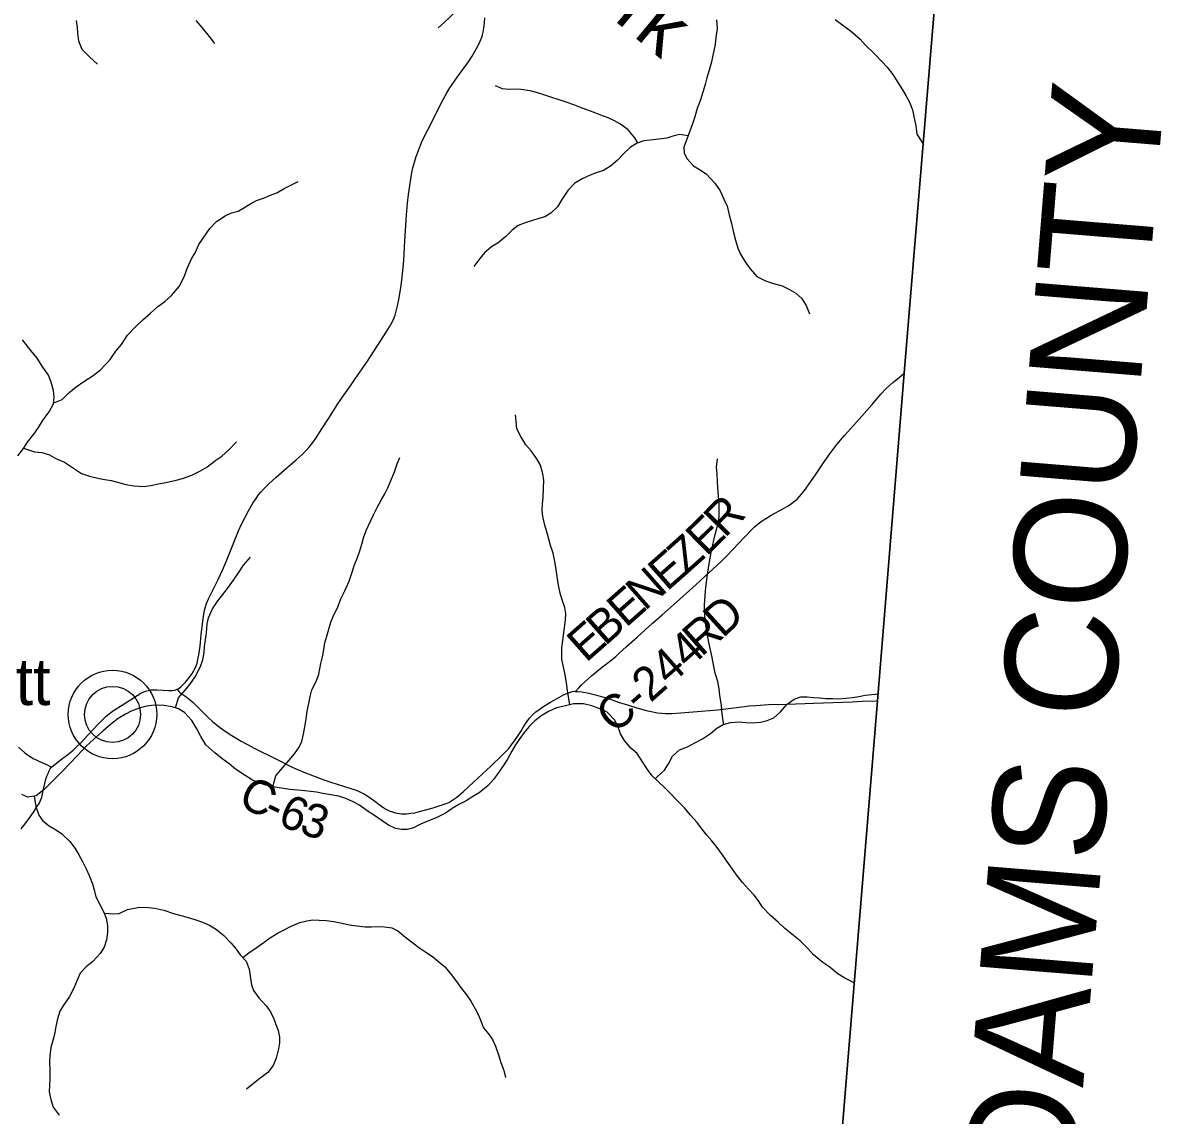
# Model space of a CAD drawing. Extents: x 1451455 to 1749751, y 218250 to 574981.
# Drawn here: x 1618595 to 1628708, y 261550 to 271255 of the extents above; entities that cross this region are included whole.
import ezdxf

# ---------------------------------------------------------------- set-up
doc = ezdxf.new("R2010")
doc.units = 0
for name, color, linetype in [('GM_X_Adjacent_County', 7, 'Continuous'), ('GM_X_Adjacent_County_Text', 7, 'Continuous'), ('GM_X_County', 7, 'Continuous'), ('GM_X_County_Road', 7, 'Continuous'), ('GM_X_County_Road_Text', 7, 'Continuous'), ('GM_X_Minor_River', 7, 'Continuous'), ('GM_X_Minor_River_Text', 7, 'Continuous'), ('GM_X_State_Route', 7, 'Continuous'), ('GM_X_Township', 7, 'Continuous'), ('GM_X_Unincorporated', 7, 'Continuous'), ('GM_X_Unincorporated_Location', 7, 'Continuous'), ('GM_X_Unincorporated_Text', 7, 'Continuous')]:
    doc.layers.add(name, color=color, linetype=linetype)

msp = doc.modelspace()

# ---------------------------------------------------------------- linework, layer by layer
at = {"layer": 'GM_X_Adjacent_County'}
msp.add_lwpolyline([(1624643, 244038), (1624741, 245763), (1624939, 249542), (1625055, 251044), (1625298, 254158), (1625741, 259804), (1626189, 265231), (1626426, 268141), (1626920, 274118)], dxfattribs=at)
at = {"layer": 'GM_X_County'}
msp.add_lwpolyline([(1624643, 244038), (1624741, 245763), (1624939, 249542), (1625055, 251044), (1625298, 254158), (1625741, 259804), (1626189, 265231), (1626426, 268141), (1626920, 274118)], dxfattribs=at)
at = {"layer": 'GM_X_County_Road'}
for points in [[(1623506, 265315), (1623538, 265350), (1623556, 265370), (1623589, 265401), (1623647, 265453), (1623729, 265521), (1623833, 265601), (1623863, 265626), (1623891, 265653), (1623959, 265714), (1624052, 265797), (1624188, 265920), (1624232, 265960), (1624274, 265996), (1624401, 266109), (1624578, 266264), (1624655, 266335), (1624797, 266466), (1624841, 266510), (1624904, 266576), (1625006, 266686), (1625070, 266752), (1625096, 266777), (1625129, 266804), (1625163, 266830), (1625201, 266855), (1625244, 266880), (1625353, 266939), (1625393, 266963), (1625425, 266985), (1625451, 267005), (1625473, 267024), (1625492, 267043), (1625513, 267068), (1625548, 267111), (1625582, 267159), (1625638, 267239), (1625709, 267345), (1625765, 267426), (1625800, 267474), (1625826, 267507), (1625895, 267587), (1626001, 267706), (1626139, 267865), (1626217, 267954), (1626262, 268002), (1626297, 268036), (1626324, 268060), (1626365, 268093), (1626426, 268141)], [(1619967, 265335), (1619974, 265322), (1619982, 265313), (1619991, 265304), (1620033, 265275), (1620072, 265245), (1620107, 265215), (1620161, 265163), (1620245, 265079), (1620279, 265048), (1620309, 265023), (1620342, 264997), (1620402, 264956), (1620451, 264924), (1620535, 264872), (1620584, 264845), (1620657, 264807), (1620842, 264717), (1620989, 264643), (1621036, 264621), (1621106, 264591), (1621192, 264558), (1621268, 264529), (1621330, 264508), (1621500, 264455), (1621549, 264439), (1621577, 264428), (1621607, 264415), (1621636, 264400), (1621669, 264379), (1621711, 264348), (1621774, 264300), (1621801, 264281), (1621821, 264270), (1621850, 264255), (1621878, 264244), (1621906, 264236), (1621922, 264233), (1621958, 264228), (1621984, 264227), (1622007, 264228), (1622043, 264232), (1622079, 264237), (1622120, 264247), (1622241, 264279), (1622294, 264297), (1622347, 264315), (1622380, 264329), (1622416, 264351), (1622451, 264376), (1622506, 264423), (1622600, 264509), (1622754, 264652), (1622852, 264745), (1622886, 264780), (1622912, 264809), (1622937, 264840), (1622977, 264896), (1623018, 264959), (1623044, 265001), (1623073, 265045), (1623096, 265077), (1623123, 265106), (1623153, 265132), (1623181, 265153), (1623225, 265183), (1623283, 265219), (1623357, 265262), (1623398, 265283), (1623434, 265300), (1623462, 265309), (1623478, 265313), (1623497, 265316), (1623506, 265315)], [(1623506, 265315), (1623523, 265315), (1623562, 265310), (1623624, 265299), (1623684, 265285), (1623744, 265268), (1623788, 265254), (1623831, 265239), (1623893, 265217), (1623936, 265203), (1624040, 265172), (1624134, 265146), (1624191, 265133), (1624233, 265125), (1624269, 265120), (1624305, 265119), (1624361, 265119), (1624440, 265123), (1624766, 265151), (1624841, 265160), (1625006, 265182), (1625046, 265186), (1625108, 265191), (1625219, 265197), (1625380, 265202), (1625462, 265204), (1625622, 265211), (1625963, 265223), (1626052, 265228), (1626189, 265231)], [(1618556, 264819), (1618614, 264770), (1618647, 264744), (1618669, 264730), (1618693, 264717)], [(1618693, 264717), (1618701, 264712), (1618736, 264695), (1618810, 264663), (1618832, 264652), (1618850, 264641)]]:
    msp.add_lwpolyline(points, dxfattribs=at)
at = {"layer": 'GM_X_Minor_River'}
for points in [[(1623387, 272733), (1623322, 272626), (1623297, 272560), (1623240, 272485), (1623195, 272423), (1623146, 272372), (1623073, 272306), (1623034, 272243), (1622995, 272169), (1622970, 272113), (1622948, 272059), (1622917, 272004), (1622872, 271916), (1622827, 271845), (1622792, 271793), (1622743, 271715), (1622700, 271644), (1622633, 271565), (1622580, 271501), (1622521, 271436), (1622458, 271372), (1622393, 271307), (1622334, 271254), (1622284, 271210)], [(1619069, 271275), (1619078, 271213), (1619081, 271161), (1619091, 271095), (1619120, 271020), (1619189, 270951), (1619260, 270888)], [(1620132, 271274), (1620189, 271209), (1620252, 271134), (1620298, 271071)], [(1624759, 271281), (1624762, 271205), (1624753, 271123), (1624745, 271061), (1624725, 270965), (1624710, 270897), (1624693, 270833), (1624673, 270767), (1624658, 270707), (1624637, 270637), (1624616, 270569), (1624585, 270492), (1624564, 270418), (1624537, 270340), (1624514, 270276), (1624495, 270222), (1624466, 270150), (1624469, 270098), (1624493, 270048), (1624554, 269983), (1624608, 269952), (1624667, 269913), (1624744, 269830), (1624791, 269762), (1624824, 269687), (1624852, 269625), (1624871, 269550), (1624892, 269472), (1624909, 269393), (1624926, 269323), (1624947, 269253), (1624970, 269198), (1625011, 269130), (1625056, 269069), (1625116, 269002), (1625193, 268963), (1625265, 268940), (1625341, 268917), (1625400, 268888), (1625462, 268853), (1625513, 268808), (1625553, 268742), (1625584, 268669)], [(1625813, 271283), (1625892, 271226), (1625944, 271185), (1626033, 271108), (1626082, 271057), (1626155, 270984), (1626226, 270911), (1626274, 270859), (1626323, 270796), (1626368, 270725), (1626409, 270660), (1626440, 270608), (1626472, 270549), (1626499, 270481), (1626512, 270423), (1626527, 270340), (1626538, 270264), (1626596, 270174)], [(1624059, 270188), (1624031, 270234), (1623972, 270303), (1623906, 270354), (1623850, 270383), (1623795, 270410), (1623729, 270434), (1623671, 270459), (1623605, 270482), (1623550, 270501), (1623490, 270526), (1623422, 270551), (1623350, 270574), (1623295, 270592), (1623233, 270613), (1623159, 270634), (1623103, 270651), (1623021, 270662), (1622967, 270665), (1622913, 270663), (1622855, 270668), (1622795, 270695)], [(1624505, 270251), (1624428, 270261), (1624371, 270248), (1624315, 270231), (1624245, 270221), (1624167, 270212), (1624112, 270207), (1624054, 270186), (1623994, 270151), (1623927, 270087), (1623874, 270032), (1623815, 269982), (1623755, 269943), (1623688, 269922), (1623634, 269901), (1623565, 269869), (1623499, 269830), (1623436, 269765), (1623385, 269685), (1623344, 269620), (1623285, 269564), (1623232, 269531), (1623178, 269516), (1623124, 269498), (1623058, 269479), (1622997, 269454), (1622941, 269413), (1622886, 269357), (1622819, 269300), (1622758, 269265), (1622698, 269211), (1622655, 269160), (1622602, 269090)], [(1618870, 267877), (1618946, 267909), (1619003, 267968), (1619070, 268021), (1619138, 268068), (1619221, 268120), (1619286, 268173), (1619371, 268262), (1619422, 268337), (1619471, 268397), (1619526, 268480), (1619603, 268559), (1619660, 268615), (1619729, 268676), (1619794, 268735), (1619857, 268779), (1619917, 268832), (1619985, 268913), (1620028, 268997), (1620055, 269071), (1620094, 269158), (1620125, 269210), (1620160, 269284), (1620196, 269341), (1620256, 269427), (1620317, 269490), (1620393, 269539), (1620450, 269565), (1620508, 269582), (1620560, 269611), (1620613, 269643), (1620671, 269676), (1620732, 269697), (1620800, 269726), (1620851, 269744), (1620917, 269783), (1620970, 269810), (1621040, 269846)], [(1618551, 267409), (1618600, 267474), (1618637, 267530), (1618692, 267599), (1618734, 267659), (1618777, 267728), (1618828, 267798), (1618869, 267870), (1618874, 267930), (1618869, 267988), (1618848, 268062), (1618823, 268123), (1618774, 268195), (1618723, 268274), (1618667, 268343), (1618591, 268438)], [(1623456, 265197), (1623442, 265266), (1623433, 265323), (1623426, 265391), (1623411, 265477), (1623394, 265544), (1623384, 265598), (1623384, 265702), (1623391, 265766), (1623404, 265858), (1623417, 265952), (1623418, 266006), (1623410, 266060), (1623383, 266137), (1623370, 266187), (1623353, 266259), (1623346, 266314), (1623335, 266378), (1623324, 266454), (1623307, 266542), (1623284, 266611), (1623257, 266711), (1623232, 266792), (1623215, 266868), (1623208, 266924), (1623212, 266977), (1623217, 267041), (1623222, 267119), (1623223, 267187), (1623216, 267249), (1623195, 267325), (1623162, 267382), (1623111, 267451), (1623065, 267505), (1623018, 267578), (1622983, 267647), (1622978, 267715), (1622973, 267771)], [(1618601, 267476), (1618698, 267443), (1618763, 267436), (1618831, 267417), (1618895, 267382), (1618965, 267351), (1619046, 267298), (1619115, 267251), (1619189, 267228), (1619273, 267207), (1619325, 267196), (1619379, 267188), (1619435, 267175), (1619509, 267154), (1619583, 267141), (1619673, 267136), (1619747, 267147), (1619797, 267158), (1619865, 267170), (1619958, 267192), (1620014, 267206), (1620098, 267235), (1620169, 267270), (1620231, 267307), (1620310, 267368), (1620363, 267406), (1620424, 267461), (1620493, 267532)], [(1620815, 264467), (1620844, 264566), (1620888, 264618), (1620945, 264683), (1621010, 264760), (1621051, 264818), (1621074, 264870), (1621089, 264934), (1621100, 265000), (1621111, 265070), (1621122, 265138), (1621135, 265208), (1621147, 265270), (1621164, 265330), (1621201, 265403), (1621226, 265469), (1621243, 265563), (1621256, 265621), (1621269, 265685), (1621278, 265745), (1621295, 265807), (1621314, 265867), (1621332, 265929), (1621357, 265994), (1621390, 266058), (1621419, 266138), (1621456, 266209), (1621493, 266293), (1621512, 266347), (1621543, 266439), (1621568, 266503), (1621589, 266564), (1621606, 266624), (1621621, 266678), (1621646, 266744), (1621683, 266828), (1621709, 266884), (1621744, 266949), (1621779, 267013), (1621810, 267071), (1621839, 267124), (1621868, 267194), (1621897, 267266), (1621922, 267336), (1621945, 267393)], [(1624824, 265022), (1624817, 265054), (1624809, 265115), (1624802, 265189), (1624786, 265281), (1624782, 265339), (1624769, 265402), (1624746, 265476), (1624733, 265536), (1624718, 265617), (1624703, 265685), (1624688, 265751), (1624677, 265816), (1624669, 265868), (1624660, 265922), (1624653, 265990), (1624650, 266082), (1624657, 266166), (1624664, 266241), (1624678, 266353), (1624687, 266411), (1624695, 266467), (1624706, 266531), (1624717, 266583), (1624730, 266644), (1624745, 266710), (1624764, 266774), (1624781, 266862), (1624782, 266924), (1624780, 266978), (1624775, 267053), (1624768, 267125), (1624767, 267177), (1624762, 267247), (1624759, 267307), (1624766, 267381)], [(1619952, 265168), (1619978, 265257), (1620037, 265326), (1620080, 265377), (1620127, 265445), (1620174, 265537), (1620195, 265594), (1620206, 265660), (1620210, 265714), (1620219, 265774), (1620226, 265834), (1620233, 265916), (1620244, 265968), (1620281, 266048), (1620328, 266120), (1620371, 266175), (1620421, 266241), (1620466, 266302), (1620517, 266376), (1620556, 266437), (1620617, 266507)], [(1624213, 264539), (1624231, 264557), (1624296, 264614), (1624331, 264670), (1624368, 264738), (1624429, 264795), (1624499, 264822), (1624564, 264857), (1624632, 264894), (1624703, 264940), (1624760, 264987), (1624818, 265020), (1624883, 265040), (1624959, 265045), (1625017, 265038), (1625073, 265035), (1625147, 265042), (1625209, 265055), (1625266, 265079), (1625326, 265132), (1625385, 265201), (1625448, 265247), (1625506, 265266), (1625564, 265267), (1625618, 265260), (1625676, 265258), (1625730, 265253), (1625788, 265252), (1625840, 265250), (1625909, 265255), (1625967, 265262), (1626021, 265269), (1626077, 265281), (1626197, 265294)], [(1620176, 264915), (1620140, 264982), (1620097, 265055), (1620032, 265128), (1619977, 265160), (1619923, 265177), (1619849, 265190), (1619791, 265193), (1619739, 265191), (1619681, 265180), (1619630, 265167), (1619558, 265138), (1619507, 265112), (1619443, 265075), (1619374, 265022), (1619305, 264961), (1619222, 264889), (1619157, 264828), (1619080, 264745), (1619011, 264672), (1618952, 264608), (1618871, 264529), (1618786, 264442), (1618715, 264387), (1618641, 264376), (1618587, 264399)], [(1625986, 262724), (1625899, 262766), (1625826, 262813), (1625763, 262864), (1625701, 262907), (1625620, 262976), (1625567, 263035), (1625501, 263098), (1625426, 263157), (1625363, 263210), (1625309, 263263), (1625234, 263326), (1625167, 263397), (1625130, 263453), (1625092, 263504), (1625043, 263557), (1624988, 263618), (1624935, 263684), (1624893, 263743), (1624850, 263808), (1624811, 263862), (1624762, 263929), (1624716, 263986), (1624671, 264038), (1624628, 264095), (1624586, 264150), (1624527, 264215), (1624472, 264281), (1624395, 264356), (1624348, 264407), (1624292, 264464), (1624239, 264513), (1624187, 264566), (1624144, 264622), (1624101, 264689), (1624052, 264764), (1623997, 264812), (1623941, 264879), (1623906, 264938), (1623881, 265006), (1623852, 265061), (1623787, 265130), (1623729, 265158), (1623651, 265188), (1623575, 265203), (1623487, 265204), (1623403, 265185), (1623337, 265170), (1623266, 265136), (1623205, 265101), (1623145, 265054), (1623094, 265002), (1623049, 264949), (1623011, 264895), (1622972, 264840), (1622939, 264784), (1622900, 264714), (1622855, 264645), (1622816, 264585), (1622777, 264533), (1622729, 264480), (1622650, 264415), (1622585, 264374), (1622535, 264344), (1622470, 264309), (1622410, 264274), (1622349, 264234), (1622266, 264193), (1622198, 264166), (1622129, 264135), (1622067, 264104), (1622011, 264088), (1621959, 264089), (1621905, 264098), (1621843, 264125), (1621787, 264165), (1621728, 264206), (1621654, 264255), (1621585, 264304), (1621531, 264335), (1621464, 264364), (1621402, 264383), (1621332, 264396), (1621260, 264409), (1621204, 264419), (1621152, 264426), (1621100, 264431), (1621038, 264437), (1620968, 264444), (1620910, 264453), (1620854, 264460), (1620792, 264471), (1620719, 264494), (1620635, 264525), (1620569, 264568), (1620484, 264625), (1620427, 264672), (1620363, 264719), (1620300, 264770), (1620221, 264839), (1620176, 264915)], [(1618696, 264384), (1618710, 264291), (1618737, 264214), (1618774, 264164), (1618829, 264121), (1618885, 264088), (1618941, 264049), (1619012, 263980), (1619059, 263920), (1619092, 263863), (1619122, 263811), (1619159, 263738), (1619184, 263680), (1619217, 263595), (1619232, 263539), (1619244, 263489), (1619281, 263416), (1619312, 263359), (1619335, 263299), (1619346, 263235), (1619347, 263173), (1619339, 263109), (1619318, 263043), (1619283, 262985), (1619216, 262916), (1619157, 262868), (1619106, 262811), (1619077, 262749), (1619049, 262678), (1619009, 262604), (1618956, 262526), (1618924, 262473), (1618903, 262405), (1618888, 262339), (1618879, 262285), (1618868, 262233), (1618845, 262151), (1618834, 262077), (1618832, 262025), (1618835, 261947), (1618836, 261871), (1618831, 261817), (1618830, 261757), (1618843, 261688), (1618864, 261620), (1618917, 261551)], [(1619318, 263344), (1619402, 263338), (1619452, 263342), (1619526, 263377), (1619585, 263390), (1619635, 263397), (1619709, 263394), (1619769, 263390), (1619849, 263371), (1619934, 263343), (1620000, 263325), (1620054, 263308), (1620122, 263287), (1620190, 263264), (1620253, 263237), (1620315, 263200), (1620380, 263147), (1620445, 263078), (1620491, 263026), (1620526, 262975), (1620579, 262918), (1620605, 262846), (1620619, 262764), (1620627, 262708), (1620644, 262657), (1620691, 262594), (1620756, 262520), (1620794, 262469), (1620825, 262406), (1620844, 262356), (1620864, 262302), (1620875, 262243), (1620876, 262193), (1620867, 262139), (1620846, 262056), (1620819, 261992), (1620772, 261930), (1620702, 261877), (1620645, 261832), (1620582, 261780)], [(1620550, 262950), (1620602, 262992), (1620669, 263038), (1620738, 263087), (1620788, 263124), (1620865, 263169), (1620922, 263201), (1620972, 263226), (1621055, 263261), (1621117, 263276), (1621171, 263284), (1621229, 263283), (1621291, 263280), (1621357, 263271), (1621431, 263256), (1621497, 263241), (1621563, 263233), (1621639, 263224), (1621693, 263223), (1621745, 263226), (1621809, 263223), (1621873, 263213), (1621927, 263188), (1622010, 263121), (1622061, 263080), (1622123, 263035), (1622176, 262998), (1622234, 262959), (1622291, 262911), (1622343, 262868), (1622392, 262811), (1622447, 262738), (1622482, 262688), (1622538, 262619), (1622575, 262564), (1622614, 262496), (1622645, 262433), (1622667, 262379), (1622688, 262327), (1622731, 262274), (1622769, 262221), (1622794, 262163), (1622823, 262076), (1622840, 262026), (1622867, 261946), (1622884, 261885)]]:
    msp.add_lwpolyline(points, dxfattribs=at)
at = {"layer": 'GM_X_State_Route'}
for points in [[(1619551, 265241), (1619611, 265279), (1619643, 265298), (1619664, 265308), (1619685, 265316), (1619708, 265323), (1619731, 265328), (1619757, 265330), (1619787, 265330), (1619840, 265327), (1619889, 265323), (1619918, 265324), (1619940, 265327), (1619955, 265330), (1619967, 265335), (1619981, 265342), (1619999, 265355), (1620018, 265372), (1620040, 265396), (1620077, 265442), (1620096, 265468), (1620111, 265493), (1620123, 265516), (1620134, 265543), (1620143, 265567), (1620151, 265599), (1620159, 265640), (1620170, 265718), (1620181, 265816), (1620194, 265940), (1620202, 266002), (1620208, 266034), (1620217, 266066), (1620228, 266097), (1620245, 266137), (1620328, 266303), (1620369, 266392), (1620405, 266475), (1620459, 266608), (1620512, 266742), (1620537, 266800), (1620567, 266858), (1620600, 266919), (1620640, 266987), (1620667, 267028), (1620690, 267060), (1620711, 267086), (1620743, 267119), (1620785, 267161), (1620843, 267214), (1620942, 267300), (1621023, 267371), (1621076, 267420), (1621111, 267455), (1621135, 267481), (1621172, 267527), (1621193, 267556), (1621194, 267558), (1621252, 267646), (1621313, 267743), (1621389, 267862), (1621432, 267925), (1621506, 268029), (1621549, 268091), (1621650, 268240), (1621749, 268390), (1621824, 268506), (1621853, 268553), (1621876, 268596), (1621891, 268629), (1621902, 268656), (1621913, 268693), (1621925, 268741), (1621937, 268795), (1621953, 268899), (1621963, 268967), (1621974, 269081), (1621979, 269146), (1621990, 269319), (1622003, 269545), (1622013, 269653), (1622022, 269728), (1622041, 269864), (1622052, 269926), (1622060, 269965), (1622074, 270016), (1622089, 270066), (1622109, 270121), (1622127, 270167), (1622144, 270206), (1622194, 270305), (1622234, 270384), (1622270, 270459), (1622328, 270572), (1622361, 270632), (1622389, 270676), (1622429, 270736), (1622458, 270776), (1622505, 270839), (1622554, 270909), (1622586, 270958), (1622615, 271005), (1622637, 271046), (1622657, 271090), (1622672, 271126), (1622678, 271147), (1622684, 271172), (1622690, 271207), (1622696, 271253), (1622700, 271298)], [(1619021, 264775), (1619043, 264793), (1619067, 264815), (1619114, 264861), (1619174, 264925), (1619261, 265020), (1619309, 265069), (1619336, 265094), (1619361, 265115), (1619393, 265138), (1619473, 265191), (1619551, 265241)], [(1618670, 264213), (1618692, 264245), (1618721, 264289), (1618739, 264320), (1618751, 264346), (1618763, 264376), (1618771, 264404), (1618777, 264433), (1618791, 264497), (1618800, 264535), (1618809, 264563), (1618819, 264586), (1618830, 264610), (1618839, 264626), (1618850, 264641), (1618868, 264658), (1618893, 264677), (1618927, 264703), (1618982, 264744), (1619021, 264774), (1619021, 264775)], [(1618581, 264095), (1618616, 264139), (1618657, 264194), (1618670, 264213)]]:
    msp.add_lwpolyline(points, dxfattribs=at)
at = {"layer": 'GM_X_Township'}
msp.add_lwpolyline([(1626920, 274118), (1626426, 268141), (1626189, 265231), (1625741, 259804), (1625298, 254158), (1625055, 251044), (1624939, 249542), (1624741, 245763), (1624643, 244038)], dxfattribs=at)
at = {"layer": 'GM_X_Unincorporated'}
for radius in [393, 249]:
    msp.add_circle((1619392, 265110), radius, dxfattribs=at)
at = {"layer": 'GM_X_Unincorporated_Location'}
msp.add_line((1619392, 265110), (1619392, 265110), dxfattribs=at)

# ---------------------------------------------------------------- texts
at = {"layer": 'GM_X_Adjacent_County_Text'}
msp.add_text('ADAMS COUNTY', height=1000, rotation=85.326, dxfattribs=at).set_placement((1627862, 259938))
at = {"layer": 'GM_X_County_Road_Text'}
for s, rotation, p in [('R', 45.934, (1624832, 266671)), ('E', 44.4511, (1624666, 266508)), ('Z', 41.8415, (1624488, 266348)), ('E', 41.4181, (1624318, 266198)), ('N', 41.4195, (1624120, 266024)), ('E', 41.4173, (1623952, 265875)), ('B', 41.4169, (1623767, 265712)), ('D', 42.2542, (1624811, 265782)), ('E', 41.4165, (1623598, 265564)), ('R', 41.4036, (1624623, 265616)), ('C-244', 41.5213, (1623855, 264929)), ('C', 333.4672, (1620494, 264309)), ('6', 338.1568, (1620849, 264134)), ('-', 333.9492, (1620716, 264198)), ('3', 341.9986, (1621041, 264058))]:
    msp.add_text(s, height=300, rotation=rotation, dxfattribs=at).set_placement(p)
at = {"layer": 'GM_X_Minor_River_Text'}
msp.add_text('Fork', height=500, rotation=320.3102, dxfattribs=at).set_placement((1623238, 271782))
at = {"layer": 'GM_X_Unincorporated_Text'}
msp.add_text('Hiett', height=417, rotation=0, dxfattribs=at).set_placement((1617695, 265193))

doc.saveas('drawing.dxf')
